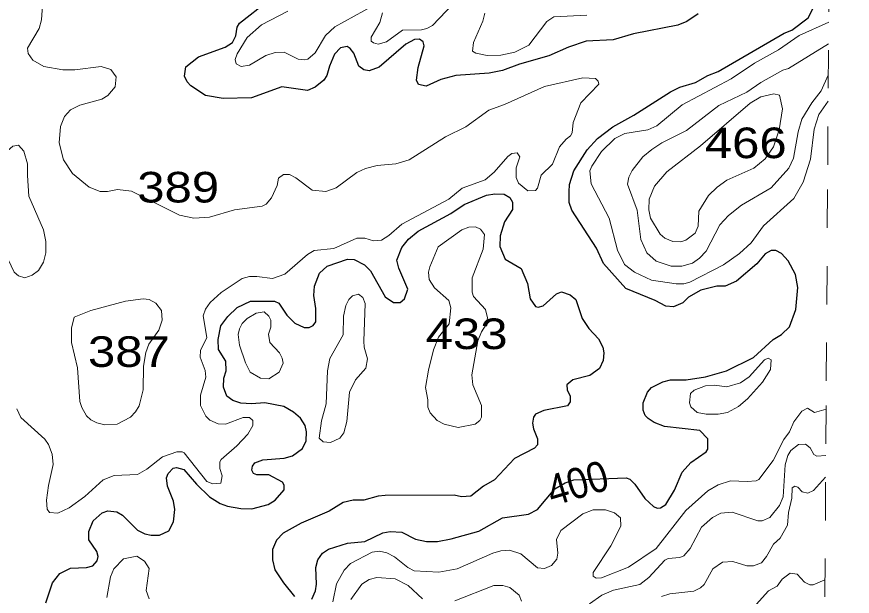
# Model space of a CAD drawing. Extents: x 577 to 602.9, y 7483.8 to 7511.6.
# Drawn here: x 600.678 to 602.863, y 7500.722 to 7502.238 of the extents above; entities that cross this region are included whole.
import ezdxf
from ezdxf.enums import TextEntityAlignment as Align

# ---------------------------------------------------------------- set-up
doc = ezdxf.new("R2010")
doc.units = 0
doc.header["$LTSCALE"] = 0.032
doc.linetypes.add('SHORT_DASHED', pattern=[2.7, 1.5, -1.2])
for name, color, linetype, lineweight in [('1', 7, 'Continuous', 25), ('2', 7, 'Continuous', 13), ('62', 7, 'SHORT_DASHED', 13)]:
    doc.layers.add(name, color=color, linetype=linetype, lineweight=lineweight)
doc.layers.add('61', color=7, linetype='Continuous')

msp = doc.modelspace()

# ---------------------------------------------------------------- linework, layer by layer
at = {"layer": '1'}
for points in [[(601.7183, 7502.1778), (601.696, 7502.1658), (601.6261, 7502.1054), (601.5998, 7502.0959), (601.5855, 7502.0982), (601.5728, 7502.1078), (601.5593, 7502.142), (601.5505, 7502.1547), (601.5426, 7502.1595), (601.5251, 7502.1563), (601.5092, 7502.1396), (601.4957, 7502.1086), (601.4893, 7502.0839), (601.4813, 7502.0712), (601.4583, 7502.0529), (601.4384, 7502.045), (601.3716, 7502.0545), (601.2921, 7502.0251), (601.2181, 7502.0235), (601.172, 7502.0314), (601.1338, 7502.0569), (601.1243, 7502.0672), (601.1171, 7502.0823), (601.1203, 7502.1062), (601.1537, 7502.1324), (601.2229, 7502.1579), (601.242, 7502.1698), (601.2515, 7502.1873), (601.2547, 7502.2104), (601.2611, 7502.2207), (601.3366, 7502.2803)], [(602.2948, 7501.0152), (602.3202, 7500.9778), (602.3433, 7500.9572), (602.3529, 7500.9524), (602.3616, 7500.9532), (602.3751, 7500.9619), (602.3982, 7500.9993), (602.4181, 7501.047), (602.4411, 7501.0717), (602.4809, 7501.0995), (602.4849, 7501.1067), (602.4849, 7501.1337), (602.4642, 7501.156), (602.3719, 7501.1663), (602.3449, 7501.1766), (602.329, 7501.187), (602.321, 7501.1949), (602.3163, 7501.2092), (602.3163, 7501.2283), (602.3274, 7501.2562), (602.3377, 7501.2681), (602.3672, 7501.2832), (602.3878, 7501.288), (602.4284, 7501.288), (602.4793, 7501.2959), (602.5342, 7501.3118), (602.6049, 7501.3468), (602.6558, 7501.3937), (602.6781, 7501.4064), (602.6988, 7501.4271), (602.7155, 7501.4716), (602.721, 7501.5297), (602.7147, 7501.5631), (602.6956, 7501.5989), (602.6781, 7501.6188), (602.663, 7501.6267), (602.651, 7501.6267), (602.6351, 7501.6172), (602.6137, 7501.5917), (602.5604, 7501.5464), (602.531, 7501.5329), (602.5087, 7501.5329), (602.4674, 7501.5225), (602.4348, 7501.5042), (602.4196, 7501.4891), (602.3958, 7501.4788), (602.3759, 7501.4804), (602.3473, 7501.4955), (602.2709, 7501.5265), (602.2129, 7501.5925), (602.1938, 7501.6323), (602.1294, 7501.7317), (602.123, 7501.7515), (602.1223, 7501.7794), (602.1238, 7501.7985), (602.135, 7501.8342), (602.17, 7501.8891), (602.197, 7501.9193), (602.2368, 7501.9495), (602.2916, 7501.9798), (602.3878, 7502.041), (602.4125, 7502.0529), (602.453, 7502.0656), (602.4856, 7502.0839), (602.5127, 7502.0943), (602.6852, 7502.1945), (602.7051, 7502.2024), (602.7473, 7502.235), (602.76, 7502.2581)], [(602.4602, 7502.2454), (602.4308, 7502.2247), (602.4069, 7502.2151), (602.2908, 7502.1929), (602.2376, 7502.177), (602.1668, 7502.1738), (602.1207, 7502.1579), (602.0698, 7502.1348), (601.9926, 7502.1134), (601.9481, 7502.0967), (601.9139, 7502.0903), (601.8264, 7502.0839), (601.7875, 7502.0736), (601.7485, 7502.0561), (601.7286, 7502.0601), (601.7231, 7502.072), (601.7278, 7502.1046), (601.7437, 7502.1611), (601.7406, 7502.1722), (601.7318, 7502.1786), (601.7183, 7502.1778)], [(601.642, 7501.505), (601.6634, 7501.4899), (601.6809, 7501.4907), (601.6921, 7501.5003), (601.7008, 7501.5249), (601.677, 7501.5798), (601.6722, 7501.6013), (601.6849, 7501.6339), (601.7024, 7501.6561), (601.7278, 7501.6768), (601.8129, 7501.7229), (601.8479, 7501.7468), (601.9068, 7501.7706), (601.9282, 7501.7746), (601.9529, 7501.7738), (601.9672, 7501.7651), (601.9743, 7501.7523), (601.9743, 7501.7333), (601.9537, 7501.7014), (601.9425, 7501.6649), (601.9417, 7501.637), (601.9553, 7501.6036), (601.9974, 7501.579), (602.0141, 7501.54), (602.0205, 7501.4995), (602.0348, 7501.4796), (602.0419, 7501.478), (602.0547, 7501.482), (602.0896, 7501.513), (602.1024, 7501.5178), (602.1254, 7501.5106), (602.1405, 7501.4979), (602.1564, 7501.4486), (602.1739, 7501.4223), (602.1994, 7501.3953), (602.2105, 7501.3738), (602.2137, 7501.3587), (602.2113, 7501.3388), (602.2018, 7501.3174), (602.1771, 7501.2991), (602.1326, 7501.288), (602.1167, 7501.2752), (602.1175, 7501.2617), (602.1254, 7501.2458), (602.1254, 7501.2307), (602.1183, 7501.2204), (602.0563, 7501.2076), (602.0348, 7501.1981), (602.0292, 7501.1909), (602.0268, 7501.175), (602.0292, 7501.1599), (602.0403, 7501.1337), (602.0403, 7501.1178), (602.0324, 7501.1098), (601.9799, 7501.0828), (601.9274, 7501.0263), (601.8988, 7501.0104), (601.8654, 7500.9842), (601.8408, 7500.9818), (601.8217, 7500.9866), (601.6412, 7500.9858), (601.6229, 7500.9842), (601.5855, 7500.9739), (601.5577, 7500.9731), (601.5314, 7500.9675), (601.4949, 7500.9444), (601.4217, 7500.9134), (601.3748, 7500.8872), (601.3573, 7500.8689), (601.347, 7500.8442), (601.347, 7500.8172), (601.3533, 7500.7918), (601.3756, 7500.7576), (601.4042, 7500.7218)], [(600.7545, 7500.7051), (600.772, 7500.7576), (600.7911, 7500.7814), (600.819, 7500.7957), (600.8611, 7500.7973), (600.877, 7500.8021), (600.8889, 7500.8148), (600.8913, 7500.826), (600.8873, 7500.8395), (600.8667, 7500.8697), (600.8667, 7500.8912), (600.8778, 7500.9198), (600.9017, 7500.9405), (600.9168, 7500.9452), (600.9398, 7500.9429), (600.9549, 7500.9341), (600.9939, 7500.8951), (601.013, 7500.8856), (601.0297, 7500.8816), (601.0519, 7500.8816), (601.0758, 7500.8936), (601.0885, 7500.9166), (601.0917, 7500.9492), (601.0885, 7500.9707), (601.0726, 7501.0104), (601.0702, 7501.0319), (601.0742, 7501.043), (601.0869, 7501.0574), (601.0957, 7501.0589), (601.1156, 7501.0534), (601.1482, 7501.0152), (601.1824, 7500.9826), (601.2102, 7500.9651), (601.2293, 7500.958), (601.2643, 7500.9516), (601.2929, 7500.9508), (601.3358, 7500.9619), (601.3541, 7500.9731), (601.3772, 7501.0001), (601.3772, 7501.0128), (601.3732, 7501.0208), (601.3374, 7501.0399), (601.3064, 7501.0399), (601.2969, 7501.043), (601.2929, 7501.0518), (601.2945, 7501.0621), (601.3008, 7501.0709), (601.3215, 7501.0788), (601.3772, 7501.0836), (601.3994, 7501.0892), (601.4257, 7501.109), (601.4352, 7501.1289), (601.436, 7501.152), (601.432, 7501.1687), (601.4201, 7501.1878), (601.4018, 7501.2037), (601.3764, 7501.2188), (601.3271, 7501.2283), (601.2921, 7501.2251), (601.2643, 7501.2267), (601.2436, 7501.2339), (601.2277, 7501.2458), (601.2189, 7501.2689), (601.2197, 7501.2927), (601.2261, 7501.3118), (601.2253, 7501.3365), (601.2062, 7501.3675), (601.2046, 7501.3937), (601.2118, 7501.4295), (601.2301, 7501.4541), (601.2547, 7501.4772), (601.2897, 7501.4939), (601.3525, 7501.4939), (601.3637, 7501.4883), (601.3843, 7501.4573), (601.405, 7501.4359), (601.4297, 7501.4247), (601.4432, 7501.4247), (601.4535, 7501.4303), (601.4599, 7501.4398), (601.4599, 7501.4748), (601.4551, 7501.5082), (601.4567, 7501.5329), (601.4702, 7501.5671), (601.4901, 7501.5854), (601.5434, 7501.6036), (601.5609, 7501.6028), (601.5879, 7501.5885), (601.603, 7501.5734), (601.642, 7501.505)], [(601.4495, 7500.7146), (601.4591, 7500.7361), (601.4623, 7500.7536), (601.4607, 7500.7973), (601.4654, 7500.8172), (601.4774, 7500.8347), (601.4933, 7500.8458), (601.5434, 7500.8609), (601.5887, 7500.8657), (601.6356, 7500.888), (601.6547, 7500.892), (601.6849, 7500.8896), (601.7207, 7500.8713), (601.7501, 7500.8657), (601.7787, 7500.8657), (601.8145, 7500.8721), (601.8861, 7500.8928), (601.9481, 7500.9277), (602.0165, 7500.9365), (602.0396, 7500.9492), (602.0852, 7501.003), (602.112, 7501.0188), (602.1345, 7501.0267), (602.2717, 7501.0319), (602.2813, 7501.0287), (602.2948, 7501.0152)]]:
    msp.add_lwpolyline(points, dxfattribs=at)
at = {"layer": '2'}
for points in [[(600.7466, 7502.2787), (600.7434, 7502.2294), (600.7371, 7502.2064), (600.7068, 7502.1555), (600.7084, 7502.1412), (600.7204, 7502.1237), (600.749, 7502.107), (600.7991, 7502.099), (600.8301, 7502.099), (600.8993, 7502.107), (600.9247, 7502.0998), (600.9382, 7502.0807), (600.9358, 7502.0545), (600.9168, 7502.0314), (600.9009, 7502.0219), (600.8436, 7502.006), (600.819, 7501.9941), (600.8031, 7501.9766), (600.7927, 7501.9503), (600.7895, 7501.9074), (600.8007, 7501.8637), (600.8245, 7501.8279), (600.8675, 7501.7921), (600.8961, 7501.7802), (600.9152, 7501.7802), (600.9414, 7501.7857), (600.978, 7501.781), (601.1036, 7501.7189), (601.141, 7501.711), (601.1824, 7501.7134), (601.2476, 7501.7325), (601.3196, 7501.7426), (601.3308, 7501.747), (601.3446, 7501.7643), (601.3589, 7501.7961), (601.3629, 7501.8152), (601.3756, 7501.8247), (601.3915, 7501.8247), (601.4082, 7501.816), (601.4511, 7501.7841), (601.4869, 7501.7802), (601.5131, 7501.7905), (601.5672, 7501.8303), (601.5903, 7501.8406), (601.6205, 7501.8486), (601.6698, 7501.8533), (601.704, 7501.8629), (601.7994, 7501.9233), (601.8527, 7501.9495), (601.9123, 7501.9933), (601.9537, 7502.0084), (602.0578, 7502.0553), (602.1588, 7502.0776), (602.1914, 7502.076), (602.1986, 7502.0688), (602.2002, 7502.0609), (602.1533, 7502.0124), (602.1334, 7501.9607), (602.1302, 7501.9336), (602.1262, 7501.9257), (602.1151, 7501.9177), (602.0976, 7501.8971), (602.0793, 7501.8517), (602.0491, 7501.8231), (602.0396, 7501.7889), (602.0348, 7501.7834), (602.0149, 7501.7826), (601.9903, 7501.8024), (601.9839, 7501.8175), (601.9839, 7501.8422), (601.9934, 7501.8708), (601.9871, 7501.8812), (601.9728, 7501.8796), (601.9624, 7501.8724), (601.9266, 7501.8311), (601.9028, 7501.8112), (601.8431, 7501.7889), (601.8082, 7501.7603), (601.6849, 7501.6951), (601.6515, 7501.6657), (601.6316, 7501.6537), (601.611, 7501.6514)], [(601.611, 7502.2668), (601.51, 7502.2112), (601.4853, 7502.1881), (601.4583, 7502.1428), (601.4392, 7502.1269), (601.4297, 7502.1245), (601.4145, 7502.1269), (601.3772, 7502.1444), (601.3541, 7502.1436), (601.3295, 7502.1364), (601.2865, 7502.111), (601.2651, 7502.107), (601.2523, 7502.1141), (601.2491, 7502.1253), (601.2547, 7502.1404), (601.281, 7502.1833), (601.3183, 7502.2167), (601.3867, 7502.2517)], [(601.8193, 7502.2716), (601.7652, 7502.2143), (601.7509, 7502.2064), (601.7366, 7502.2032), (601.6865, 7502.2024), (601.6451, 7502.1722), (601.6237, 7502.1658), (601.611, 7502.169), (601.6054, 7502.1738), (601.6054, 7502.1841), (601.6277, 7502.2223), (601.6348, 7502.2477)], [(602.1692, 7502.2414), (602.0825, 7502.2374), (602.0642, 7502.2247), (602.0173, 7502.1627), (601.9807, 7502.1444), (601.9441, 7502.1372), (601.9083, 7502.1364), (601.8789, 7502.142), (601.8702, 7502.1475), (601.8726, 7502.1698), (601.8972, 7502.2255), (601.902, 7502.2469)], [(602.7999, 7502.0168), (602.7759, 7501.9821), (602.7632, 7501.9432), (602.7536, 7501.8653), (602.7345, 7501.8048), (602.7099, 7501.7619), (602.6312, 7501.6911), (602.5986, 7501.6466), (602.5683, 7501.618), (602.5262, 7501.5885), (602.4379, 7501.5432), (602.4228, 7501.5392), (602.4022, 7501.5392), (602.3377, 7501.5488), (602.2932, 7501.5695), (602.267, 7501.5893), (602.2495, 7501.6275), (602.2272, 7501.711), (602.1803, 7501.8008), (602.1771, 7501.8342), (602.1819, 7501.847), (602.2073, 7501.8851), (602.2423, 7501.9193), (602.2686, 7501.9321), (602.3282, 7501.9416), (602.3521, 7501.9519), (602.4181, 7502.0068), (602.5461, 7502.0752), (602.6073, 7502.1157), (602.6701, 7502.1507), (602.7242, 7502.1881), (602.8013, 7502.2233)], [(602.8003, 7502.0845), (602.7815, 7502.0434), (602.7568, 7502.0124), (602.7314, 7501.9694), (602.7218, 7501.9368), (602.7091, 7501.8676), (602.6972, 7501.8414), (602.651, 7501.7897), (602.5731, 7501.7444), (602.5389, 7501.7174), (602.5167, 7501.6935), (602.4809, 7501.6243), (602.4634, 7501.606), (602.4451, 7501.5933), (602.4173, 7501.5854), (602.3894, 7501.5854), (602.3505, 7501.5981), (602.3258, 7501.6203), (602.3099, 7501.6553), (602.3004, 7501.7317), (602.2749, 7501.7993), (602.2789, 7501.8183), (602.2876, 7501.8358), (602.3155, 7501.8708), (602.3385, 7501.8907), (602.3648, 7501.9082), (602.4292, 7501.94), (602.5143, 7502.0052), (602.5874, 7502.0402), (602.624, 7502.0656), (602.6813, 7502.0974), (602.6964, 7502.1022), (602.8009, 7502.1666)], [(601.611, 7501.6514), (601.5887, 7501.6585), (601.5672, 7501.6585), (601.5076, 7501.6315), (601.4559, 7501.6259), (601.4384, 7501.6156), (601.3796, 7501.5647), (601.347, 7501.5528), (601.3064, 7501.5583), (601.2865, 7501.5583), (601.2674, 7501.5535), (601.2126, 7501.5162), (601.1839, 7501.4899), (601.172, 7501.4732), (601.1657, 7501.4557), (601.1752, 7501.3985), (601.1585, 7501.3651), (601.1577, 7501.3476), (601.1712, 7501.3126), (601.1728, 7501.2951), (601.1585, 7501.2482), (601.1585, 7501.2212), (601.1728, 7501.1933), (601.1831, 7501.183), (601.2046, 7501.1735), (601.2237, 7501.1719), (601.2706, 7501.1894), (601.2873, 7501.1894), (601.2953, 7501.1814), (601.2953, 7501.1687), (601.2825, 7501.1464), (601.2539, 7501.1154), (601.2126, 7501.0796), (601.2094, 7501.0733), (601.2094, 7501.0566), (601.215, 7501.0375), (601.2118, 7501.0176), (601.1911, 7501.016), (601.1752, 7501.0224), (601.1164, 7501.0971), (601.1108, 7501.1003), (601.0965, 7501.1003), (601.0591, 7501.0868), (601.0185, 7501.0542), (600.9939, 7501.0407), (600.9327, 7501.0383), (600.904, 7501.0271), (600.8563, 7500.9834), (600.815, 7500.9532), (600.7856, 7500.9397), (600.7641, 7500.9413), (600.7577, 7500.95), (600.7561, 7500.9739), (600.7609, 7501.012), (600.7736, 7501.0669), (600.7705, 7501.0939), (600.7609, 7501.1194), (600.7514, 7501.1329), (600.6893, 7501.1894), (600.6782, 7501.2124)], [(602.7945, 7501.2111), (602.764, 7501.2029), (602.7457, 7501.214), (602.7314, 7501.2061), (602.7099, 7501.1782), (602.6988, 7501.152), (602.6844, 7501.1321), (602.6558, 7501.0772), (602.6184, 7501.0279), (602.6113, 7501.024), (602.5882, 7501.0224), (602.5445, 7501.024), (602.5127, 7501.0136), (602.4849, 7500.9977), (602.4276, 7500.9468), (602.3505, 7500.8474), (602.2781, 7500.7981), (602.2073, 7500.7703), (602.193, 7500.7695), (602.1859, 7500.7751), (602.1851, 7500.7846), (602.232, 7500.8538), (602.2574, 7500.9055), (602.2566, 7500.9277), (602.2415, 7500.9405), (602.2177, 7500.9484), (602.1851, 7500.9484), (602.1588, 7500.9381), (602.1008, 7500.8943), (602.0896, 7500.8705), (602.0928, 7500.8347), (602.0904, 7500.8196), (602.0761, 7500.8029), (602.0586, 7500.7949), (602.0396, 7500.7965), (601.9966, 7500.8331), (601.9664, 7500.8427), (601.9441, 7500.8411), (601.9227, 7500.8347), (601.8296, 7500.7942), (601.7819, 7500.7854), (601.7175, 7500.7886), (601.7008, 7500.7973), (601.6658, 7500.8252), (601.6459, 7500.8355), (601.6269, 7500.8403), (601.6078, 7500.8379), (601.5513, 7500.8077), (601.5346, 7500.7902), (601.5147, 7500.7544), (601.5044, 7500.7075)], [(602.1763, 7500.7027), (602.2081, 7500.725), (602.2383, 7500.7385), (602.3075, 7500.7528), (602.3306, 7500.7711), (602.3727, 7500.8164), (602.3815, 7500.8212), (602.4117, 7500.8236), (602.4228, 7500.8283), (602.4387, 7500.8474), (602.4689, 7500.9031), (602.4976, 7500.9285), (602.519, 7500.9397), (602.5493, 7500.9421), (602.6161, 7500.9198), (602.6272, 7500.9198), (602.6471, 7500.9285), (602.6725, 7500.9596), (602.6821, 7500.9818), (602.6876, 7501.0661), (602.6948, 7501.09), (602.7027, 7501.1035), (602.7226, 7501.1194), (602.7409, 7501.1202), (602.7528, 7501.1106), (602.7624, 7501.0931), (602.7703, 7501.0884), (602.7937, 7501.0901)], [(602.7933, 7501.0338), (602.7616, 7500.9985), (602.7465, 7500.9914), (602.7322, 7500.9953), (602.721, 7501.0073), (602.7131, 7501.0104), (602.7059, 7501.0057), (602.7051, 7500.9786), (602.6964, 7500.9413), (602.6932, 7500.9079), (602.6741, 7500.8745), (602.6574, 7500.8586), (602.6391, 7500.826), (602.6256, 7500.8093), (602.6049, 7500.8021), (602.5874, 7500.8021), (602.5509, 7500.8132), (602.5238, 7500.8116), (602.4984, 7500.7942), (602.4753, 7500.7528), (602.4658, 7500.7441), (602.4483, 7500.7353), (602.3855, 7500.7289), (602.364, 7500.7218)], [(601.0249, 7500.7154), (601.017, 7500.7369), (601.0249, 7500.7949), (601.0122, 7500.814), (600.9923, 7500.8268), (600.9573, 7500.8204), (600.9319, 7500.7942), (600.9231, 7500.7727), (600.9136, 7500.7186)], [(601.5521, 7500.7138), (601.5807, 7500.7536), (601.5998, 7500.7663), (601.6197, 7500.7711), (601.6674, 7500.7679), (601.7016, 7500.7504), (601.739, 7500.7154)], [(602.7915, 7500.7654), (602.7608, 7500.752), (602.752, 7500.752), (602.7377, 7500.7592), (602.7186, 7500.7798), (602.7003, 7500.783), (602.6797, 7500.7671), (602.6669, 7500.7488), (602.6439, 7500.7361), (602.6121, 7500.7003)], [(601.8241, 7500.7099), (601.9258, 7500.7504), (601.9497, 7500.7504), (601.968, 7500.7456)], [(601.968, 7500.7456), (601.9918, 7500.725), (601.9982, 7500.7091)]]:
    msp.add_lwpolyline(points, dxfattribs=at)
for points in [[(602.4874, 7501.7701), (602.4618, 7501.7293), (602.4602, 7501.6895), (602.4522, 7501.672), (602.4276, 7501.6529), (602.4149, 7501.649), (602.3934, 7501.6498), (602.3727, 7501.6585), (602.3608, 7501.6688), (602.3354, 7501.711), (602.3314, 7501.7325), (602.3322, 7501.7603), (602.3457, 7501.7945), (602.3783, 7501.8319), (602.4658, 7501.9002), (602.5962, 7502.0116), (602.624, 7502.0283), (602.6582, 7502.0362), (602.6725, 7502.0322), (602.6805, 7501.9965), (602.6717, 7501.9416), (602.6566, 7501.8971), (602.6351, 7501.8661), (602.6057, 7501.8414), (602.535, 7501.8104), (602.5096, 7501.7922)], [(600.7068, 7501.8223), (600.71, 7501.7682), (600.7482, 7501.68), (600.7545, 7501.6498), (600.7545, 7501.6203), (600.7482, 7501.5957), (600.7355, 7501.5742), (600.7188, 7501.5615), (600.6997, 7501.5551), (600.683, 7501.5599), (600.6718, 7501.5695), (600.6559, 7501.6028), (600.6528, 7501.6172), (600.6528, 7501.672), (600.6432, 7501.6967), (600.64, 7501.7953), (600.6432, 7501.8462), (600.6496, 7501.8772), (600.6544, 7501.8867), (600.6679, 7501.8987), (600.683, 7501.9018), (600.6965, 7501.8859), (600.7068, 7501.8533)], [(601.7549, 7501.3134), (601.7676, 7501.3667), (601.7811, 7501.4001), (601.809, 7501.4343), (601.8137, 7501.4764), (601.8082, 7501.4955), (601.7708, 7501.5289), (601.7565, 7501.5504), (601.7549, 7501.5695), (601.7581, 7501.5838), (601.7803, 7501.6362), (601.8423, 7501.68), (601.8606, 7501.6871), (601.8781, 7501.6879), (601.8909, 7501.6824), (601.9012, 7501.6681), (601.898, 7501.6299), (601.8694, 7501.5551), (601.8694, 7501.517), (601.8726, 7501.5058), (601.9036, 7501.4724), (601.9091, 7501.4502), (601.906, 7501.4327), (601.8932, 7501.4136), (601.8837, 7501.3897), (601.8678, 7501.3015), (601.871, 7501.2752), (601.8932, 7501.2212), (601.8932, 7501.1909), (601.8893, 7501.1822), (601.8773, 7501.1719), (601.8328, 7501.1631), (601.7962, 7501.1719), (601.7779, 7501.1822), (601.7597, 7501.2021), (601.7533, 7501.2164), (601.7533, 7501.2355), (601.7469, 7501.2681)], [(601.4972, 7501.3436), (601.4909, 7501.3118), (601.4877, 7501.2251), (601.475, 7501.1806), (601.4686, 7501.1353), (601.4797, 7501.1257), (601.4988, 7501.1242), (601.5227, 7501.1353), (601.5338, 7501.1496), (601.5418, 7501.179), (601.5481, 7501.2562), (601.564, 7501.288), (601.5911, 7501.3182), (601.5958, 7501.3428), (601.5863, 7501.3738), (601.5855, 7501.3889), (601.5895, 7501.4875), (601.5831, 7501.5035), (601.572, 7501.5122), (601.5561, 7501.5074), (601.5465, 7501.4979), (601.5386, 7501.4828), (601.533, 7501.4549), (601.5322, 7501.4056)], [(601.0424, 7501.4883), (601.0567, 7501.4693), (601.0583, 7501.4438), (601.0496, 7501.4176), (601.0233, 7501.3818), (601.0154, 7501.3595), (601.0098, 7501.3237), (601.009, 7501.2617), (600.9987, 7501.2204), (600.9891, 7501.2045), (600.9756, 7501.1909), (600.9406, 7501.1719), (600.9088, 7501.1703), (600.8881, 7501.1758), (600.8722, 7501.1838), (600.8611, 7501.1941), (600.8484, 7501.2156), (600.8436, 7501.2315), (600.8372, 7501.3198), (600.8213, 7501.3858), (600.8213, 7501.4231), (600.8281, 7501.4523), (600.8717, 7501.4698), (600.9624, 7501.4934), (601.009, 7501.4995), (601.0241, 7501.4979)], [(601.3724, 7501.3452), (601.3748, 7501.3317), (601.3644, 7501.3078), (601.3374, 7501.2911), (601.3159, 7501.2927), (601.2889, 7501.3078), (601.2762, 7501.3325), (601.2603, 7501.3786), (601.2571, 7501.4064), (601.2603, 7501.4215), (601.2674, 7501.4351), (601.281, 7501.4486), (601.304, 7501.4621), (601.3255, 7501.4661), (601.3374, 7501.4549), (601.343, 7501.4438), (601.343, 7501.4255), (601.3366, 7501.4072), (601.3398, 7501.3858), (601.3652, 7501.3587)], [(602.589, 7501.2387), (602.5652, 7501.218), (602.5365, 7501.2029), (602.5127, 7501.1981), (602.4809, 7501.1981), (602.4578, 7501.2029), (602.4411, 7501.2172), (602.4371, 7501.2283), (602.4403, 7501.2522), (602.4499, 7501.2609), (602.4793, 7501.2728), (602.5023, 7501.2744), (602.5349, 7501.2697), (602.5707, 7501.28), (602.5938, 7501.2959), (602.6335, 7501.3404), (602.6431, 7501.3444), (602.651, 7501.3404), (602.6495, 7501.315), (602.628, 7501.2824)]]:
    msp.add_lwpolyline(points, close=True, dxfattribs=at)
at = {"layer": '62'}
msp.add_lwpolyline([(602.7912, 7500.7206), (602.795, 7501.2855), (602.7988, 7501.8503), (602.8025, 7502.4151), (602.8063, 7502.98), (602.8101, 7503.5448), (602.8139, 7504.1096), (602.8177, 7504.6745), (602.8215, 7505.2393), (602.8253, 7505.8041), (602.829, 7506.369), (602.8328, 7506.9338), (602.8366, 7507.4986), (602.8404, 7508.0635), (602.8441, 7508.6283), (602.8479, 7509.1931), (602.8517, 7509.758), (602.8555, 7510.3228), (602.8592, 7510.8876), (602.863, 7511.4524)], dxfattribs=at)

# ---------------------------------------------------------------- texts
at = {"layer": '61', "width": 1.2}
for s, p in [('466', (602.5844, 7501.8677)), ('389', (601.1004, 7501.7518)), ('433', (601.8546, 7501.3685)), ('387', (600.9716, 7501.3219))]:
    msp.add_text(s, height=0.08, dxfattribs=at).set_placement(p, align=Align.CENTER)
at = {"layer": '61', "width": 0.9}
msp.add_text('400', height=0.08, rotation=16.591, dxfattribs=at).set_placement((602.1559, 7500.9802), align=Align.CENTER)

doc.saveas('drawing.dxf')
